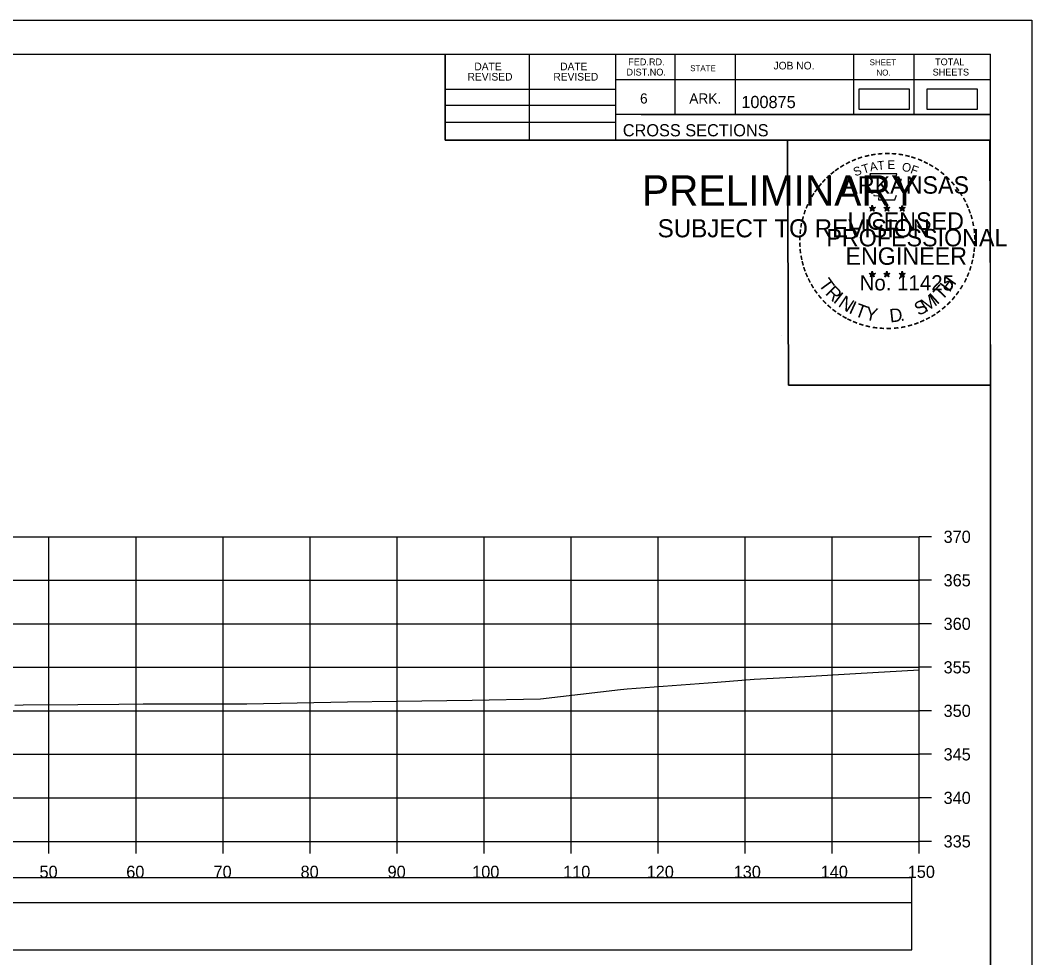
# Model space of a CAD drawing. Extents: x 1368122 to 1710785, y 373130 to 557566.
# Drawn here: x 1368735.6 to 1368851.8, y 377502.7 to 377610.4 of the extents above; entities that cross this region are included whole.
import ezdxf

# ---------------------------------------------------------------- set-up
doc = ezdxf.new("R2010")
doc.units = 0
for name, color, linetype in [('R_Alt Surface', 7, 'Continuous'), ('R_Axis', 7, 'Continuous'), ('R_Axis Annot', 7, 'Continuous'), ('R_Border', 7, 'Continuous'), ('R_Border PE', 7, 'Continuous'), ('R_Border Prem', 7, 'Continuous'), ('R_Drive', 7, 'Continuous'), ('R_Exist Surface', 7, 'Continuous'), ('R_Grid', 7, 'Continuous'), ('R_No Plot', 7, 'Continuous')]:
    doc.layers.add(name, color=color, linetype=linetype)

msp = doc.modelspace()

# ---------------------------------------------------------------- linework, layer by layer
msp.add_lwpolyline([(1368539.73, 377503.59), (1368838.03, 377503.59), (1368838.03, 377509.01), (1368539.73, 377509.01)], close=True)
at = {"layer": 'R_Alt Surface'}
msp.add_lwpolyline([(1368539.73, 377509.06), (1368838.03, 377509.06), (1368838.03, 377511.88), (1368539.73, 377511.88)], close=True, dxfattribs=at)
at = {"layer": 'R_Axis'}
for p, q in [((1368838.88, 377516.07), (1368838.88, 377551.07)), ((1368840.28, 377551.07), (1368838.88, 377551.07)), ((1368840.28, 377546.07), (1368838.88, 377546.07)), ((1368840.28, 377541.07), (1368838.88, 377541.07)), ((1368840.28, 377536.07), (1368838.88, 377536.07)), ((1368840.28, 377531.07), (1368838.88, 377531.07)), ((1368840.28, 377526.07), (1368838.88, 377526.07)), ((1368840.28, 377521.07), (1368838.88, 377521.07)), ((1368538.88, 377516.07), (1368838.88, 377516.07)), ((1368738.88, 377514.67), (1368738.88, 377516.07)), ((1368748.88, 377514.67), (1368748.88, 377516.07)), ((1368758.88, 377514.67), (1368758.88, 377516.07)), ((1368768.88, 377514.67), (1368768.88, 377516.07)), ((1368778.88, 377514.67), (1368778.88, 377516.07)), ((1368788.88, 377514.67), (1368788.88, 377516.07)), ((1368798.88, 377514.67), (1368798.88, 377516.07)), ((1368808.88, 377514.67), (1368808.88, 377516.07)), ((1368818.88, 377514.67), (1368818.88, 377516.07)), ((1368828.88, 377514.67), (1368828.88, 377516.07)), ((1368838.88, 377514.67), (1368838.88, 377516.07)), ((1368840.28, 377516.07), (1368838.88, 377516.07))]:
    msp.add_line(p, q, dxfattribs=at)
at = {"layer": 'R_Border'}
for p, q in [((1368530.88, 377606.53), (1368847.06, 377606.53)), ((1368784.42, 377596.65), (1368784.42, 377606.53)), ((1368794.1, 377596.65), (1368794.1, 377606.53)), ((1368803.96, 377606.53), (1368803.96, 377596.65)), ((1368810.8, 377606.53), (1368810.8, 377599.59)), ((1368817.74, 377606.53), (1368817.74, 377599.59)), ((1368831.32, 377606.53), (1368831.32, 377599.59)), ((1368838.26, 377606.53), (1368838.26, 377599.59)), ((1368847.06, 377401.07), (1368847.06, 377606.53)), ((1368847.06, 377603.59), (1368803.96, 377603.59)), ((1368847.06, 377603.61), (1368847.06, 377603.61)), ((1368784.42, 377602.51), (1368803.96, 377602.51)), ((1368784.42, 377600.65), (1368803.96, 377600.65)), ((1368847.06, 377599.59), (1368803.96, 377599.59)), ((1368806.92, 377599.59), (1368847.06, 377599.59)), ((1368784.42, 377598.71), (1368803.96, 377598.71)), ((1368847.06, 377596.65), (1368784.42, 377596.65))]:
    msp.add_line(p, q, dxfattribs=at)
at = {"layer": 'R_Border PE'}
for p, q in [((1368833.15, 377588.9), (1368833.49, 377588.79)), ((1368833.15, 377588.9), (1368833.4, 377588.86)), ((1368833.15, 377588.9), (1368833.38, 377588.78)), ((1368833.28, 377588.5), (1368833.49, 377588.79)), ((1368833.28, 377588.5), (1368833.4, 377588.74)), ((1368833.28, 377588.5), (1368833.49, 377588.71)), ((1368833.49, 377589.16), (1368833.45, 377588.91)), ((1368833.49, 377588.79), (1368833.49, 377589.16)), ((1368833.49, 377589.16), (1368833.54, 377588.91)), ((1368833.84, 377588.9), (1368833.49, 377588.79)), ((1368833.71, 377588.5), (1368833.49, 377588.79)), ((1368833.71, 377588.5), (1368833.49, 377588.71)), ((1368833.84, 377588.9), (1368833.56, 377588.86)), ((1368833.71, 377588.5), (1368833.57, 377588.79)), ((1368833.84, 377588.9), (1368833.64, 377588.8)), ((1368834.82, 377588.9), (1368835.16, 377588.79)), ((1368834.82, 377588.9), (1368835.07, 377588.86)), ((1368834.82, 377588.9), (1368835.05, 377588.78)), ((1368834.95, 377588.5), (1368835.16, 377588.79)), ((1368834.95, 377588.5), (1368835.07, 377588.74)), ((1368834.95, 377588.5), (1368835.16, 377588.71)), ((1368835.16, 377589.16), (1368835.12, 377588.91)), ((1368835.16, 377588.79), (1368835.16, 377589.16)), ((1368835.16, 377589.16), (1368835.21, 377588.91)), ((1368835.51, 377588.9), (1368835.16, 377588.79)), ((1368835.38, 377588.5), (1368835.16, 377588.79)), ((1368835.38, 377588.5), (1368835.16, 377588.71)), ((1368835.51, 377588.9), (1368835.23, 377588.86)), ((1368835.38, 377588.5), (1368835.24, 377588.79)), ((1368835.51, 377588.9), (1368835.31, 377588.8)), ((1368836.58, 377588.89), (1368836.93, 377588.78)), ((1368836.58, 377588.89), (1368836.83, 377588.85)), ((1368836.58, 377588.89), (1368836.82, 377588.77)), ((1368836.71, 377588.48), (1368836.93, 377588.78)), ((1368836.71, 377588.48), (1368836.84, 377588.73)), ((1368836.71, 377588.48), (1368836.93, 377588.7)), ((1368836.93, 377589.15), (1368836.89, 377588.89)), ((1368836.93, 377588.78), (1368836.93, 377589.15)), ((1368836.93, 377589.15), (1368836.98, 377588.9)), ((1368837.28, 377588.89), (1368836.93, 377588.78)), ((1368837.14, 377588.48), (1368836.93, 377588.78)), ((1368837.14, 377588.48), (1368836.93, 377588.7)), ((1368837.28, 377588.89), (1368836.99, 377588.84)), ((1368837.14, 377588.48), (1368837, 377588.78)), ((1368837.28, 377588.89), (1368837.07, 377588.79)), ((1368833.49, 377581.59), (1368833.45, 377581.33)), ((1368833.49, 377581.22), (1368833.49, 377581.59)), ((1368833.49, 377581.59), (1368833.54, 377581.34)), ((1368835.16, 377581.59), (1368835.12, 377581.33)), ((1368835.16, 377581.22), (1368835.16, 377581.59)), ((1368835.16, 377581.59), (1368835.21, 377581.34)), ((1368836.93, 377581.58), (1368836.89, 377581.32)), ((1368836.93, 377581.21), (1368836.93, 377581.58)), ((1368836.93, 377581.58), (1368836.98, 377581.33)), ((1368833.14, 377581.33), (1368833.49, 377581.22)), ((1368833.14, 377581.33), (1368833.39, 377581.29)), ((1368833.14, 377581.33), (1368833.38, 377581.21)), ((1368833.27, 377580.92), (1368833.49, 377581.22)), ((1368833.27, 377580.92), (1368833.4, 377581.17)), ((1368833.27, 377580.92), (1368833.49, 377581.14)), ((1368833.84, 377581.33), (1368833.49, 377581.22)), ((1368833.7, 377580.92), (1368833.49, 377581.22)), ((1368833.7, 377580.92), (1368833.49, 377581.14)), ((1368833.84, 377581.33), (1368833.55, 377581.28)), ((1368833.7, 377580.92), (1368833.57, 377581.21)), ((1368833.84, 377581.33), (1368833.63, 377581.23)), ((1368834.81, 377581.33), (1368835.16, 377581.22)), ((1368834.81, 377581.33), (1368835.06, 377581.29)), ((1368834.81, 377581.33), (1368835.05, 377581.21)), ((1368834.94, 377580.92), (1368835.16, 377581.22)), ((1368834.94, 377580.92), (1368835.07, 377581.17)), ((1368834.94, 377580.92), (1368835.16, 377581.14)), ((1368835.51, 377581.33), (1368835.16, 377581.22)), ((1368835.37, 377580.92), (1368835.16, 377581.22)), ((1368835.37, 377580.92), (1368835.16, 377581.14)), ((1368835.51, 377581.33), (1368835.22, 377581.28)), ((1368835.37, 377580.92), (1368835.24, 377581.21)), ((1368835.51, 377581.33), (1368835.3, 377581.23)), ((1368836.58, 377581.32), (1368836.93, 377581.21)), ((1368836.58, 377581.32), (1368836.83, 377581.28)), ((1368836.58, 377581.32), (1368836.81, 377581.2)), ((1368836.71, 377580.91), (1368836.93, 377581.21)), ((1368836.71, 377580.91), (1368836.84, 377581.16)), ((1368836.71, 377580.91), (1368836.92, 377581.13)), ((1368837.14, 377580.91), (1368836.92, 377581.13)), ((1368837.27, 377581.32), (1368836.93, 377581.21)), ((1368837.14, 377580.91), (1368836.93, 377581.21)), ((1368837.27, 377581.32), (1368836.99, 377581.27)), ((1368837.14, 377580.91), (1368837, 377581.2)), ((1368837.27, 377581.32), (1368837.07, 377581.22))]:
    msp.add_line(p, q, dxfattribs=at)
for points in [[(1368833.19, 377592.78), (1368833.46, 377591.96)], [(1368836.7, 377591.86), (1368836.84, 377592.14), (1368836.15, 377592.12), (1368836.3, 377592.78), (1368833.19, 377592.78)], [(1368833.68, 377590.36), (1368833.68, 377590.27), (1368834.24, 377590.25), (1368834.19, 377589.78), (1368836.06, 377589.78), (1368836.26, 377590.32)], [(1368833.49, 377589.16), (1368833.71, 377588.5), (1368833.15, 377588.9), (1368833.84, 377588.9), (1368833.28, 377588.5), (1368833.49, 377589.16)], [(1368835.16, 377589.16), (1368835.38, 377588.5), (1368834.82, 377588.9), (1368835.51, 377588.9), (1368834.95, 377588.5), (1368835.16, 377589.16)], [(1368836.93, 377589.15), (1368837.14, 377588.48), (1368836.58, 377588.89), (1368837.28, 377588.89), (1368836.71, 377588.48), (1368836.93, 377589.15)], [(1368833.49, 377581.59), (1368833.7, 377580.92), (1368833.14, 377581.33), (1368833.84, 377581.33), (1368833.27, 377580.92), (1368833.49, 377581.59)], [(1368835.16, 377581.59), (1368835.37, 377580.92), (1368834.81, 377581.33), (1368835.51, 377581.33), (1368834.94, 377580.92), (1368835.16, 377581.59)], [(1368836.93, 377581.58), (1368837.14, 377580.91), (1368836.58, 377581.32), (1368837.27, 377581.32), (1368836.71, 377580.91), (1368836.93, 377581.58)]]:
    msp.add_lwpolyline(points, dxfattribs=at)
for centre, radius in [((1368833.49, 377588.79), 0.172), ((1368833.49, 377588.79), 0.145), ((1368833.49, 377588.79), 0.116), ((1368833.49, 377588.79), 0.0991), ((1368833.49, 377588.79), 0.0747), ((1368833.49, 377588.79), 0.0495), ((1368833.49, 377588.79), 0.0296), ((1368835.16, 377588.79), 0.172), ((1368835.16, 377588.79), 0.145), ((1368835.16, 377588.79), 0.116), ((1368835.16, 377588.79), 0.0991), ((1368835.16, 377588.79), 0.0747), ((1368835.16, 377588.79), 0.0495), ((1368835.16, 377588.79), 0.0296), ((1368836.93, 377588.78), 0.172), ((1368836.93, 377588.78), 0.145), ((1368836.93, 377588.78), 0.116), ((1368836.93, 377588.78), 0.0991), ((1368836.93, 377588.78), 0.0747), ((1368836.93, 377588.78), 0.0495), ((1368836.93, 377588.78), 0.0296), ((1368833.49, 377581.22), 0.172), ((1368835.16, 377581.22), 0.172), ((1368833.49, 377581.22), 0.145), ((1368833.49, 377581.22), 0.116), ((1368833.49, 377581.22), 0.0991), ((1368833.49, 377581.22), 0.0747), ((1368833.49, 377581.22), 0.0495), ((1368833.49, 377581.22), 0.0296), ((1368835.16, 377581.22), 0.145), ((1368835.16, 377581.22), 0.116), ((1368835.16, 377581.22), 0.0991), ((1368835.16, 377581.22), 0.0747), ((1368835.16, 377581.22), 0.0495), ((1368835.16, 377581.22), 0.0296), ((1368836.93, 377581.21), 0.172), ((1368836.93, 377581.21), 0.145), ((1368836.93, 377581.21), 0.116), ((1368836.93, 377581.21), 0.0991), ((1368836.93, 377581.21), 0.0747), ((1368836.93, 377581.21), 0.0495), ((1368836.93, 377581.21), 0.0296)]:
    msp.add_circle(centre, radius, dxfattribs=at)
at = {"layer": 'R_Drive'}
for points in [[(1368831.93, 377600.21), (1368837.77, 377600.21), (1368837.77, 377602.52), (1368831.93, 377602.52)], [(1368839.74, 377600.21), (1368845.58, 377600.21), (1368845.58, 377602.52), (1368839.74, 377602.52)]]:
    msp.add_lwpolyline(points, close=True, dxfattribs=at)
at = {"layer": 'R_Exist Surface'}
msp.add_lwpolyline([(1368734.97, 377531.72), (1368735.91, 377531.77), (1368742.19, 377531.81), (1368746.9, 377531.85), (1368749.71, 377531.89), (1368761.6, 377531.89), (1368773.19, 377532.09), (1368778.8, 377532.18), (1368787.52, 377532.28), (1368795.37, 377532.44), (1368804.56, 377533.5), (1368805.33, 377533.58), (1368815.66, 377534.38), (1368819.93, 377534.71), (1368825.74, 377535.02), (1368831.56, 377535.36), (1368838.88, 377535.79)], dxfattribs=at)
at = {"layer": 'R_Grid'}
for p, q in [((1368538.88, 377551.07), (1368838.88, 377551.07)), ((1368738.88, 377516.07), (1368738.88, 377551.07)), ((1368748.88, 377516.07), (1368748.88, 377551.07)), ((1368758.88, 377516.07), (1368758.88, 377551.07)), ((1368768.88, 377516.07), (1368768.88, 377551.07)), ((1368778.88, 377516.07), (1368778.88, 377551.07)), ((1368788.88, 377516.07), (1368788.88, 377551.07)), ((1368798.88, 377516.07), (1368798.88, 377551.07)), ((1368808.88, 377516.07), (1368808.88, 377551.07)), ((1368818.88, 377516.07), (1368818.88, 377551.07)), ((1368828.88, 377516.07), (1368828.88, 377551.07)), ((1368838.88, 377516.07), (1368838.88, 377551.07)), ((1368538.88, 377546.07), (1368838.88, 377546.07)), ((1368538.88, 377541.07), (1368838.88, 377541.07)), ((1368538.88, 377536.07), (1368838.88, 377536.07)), ((1368538.88, 377531.07), (1368838.88, 377531.07)), ((1368538.88, 377526.07), (1368838.88, 377526.07)), ((1368538.88, 377521.07), (1368838.88, 377521.07)), ((1368538.88, 377516.07), (1368838.88, 377516.07))]:
    msp.add_line(p, q, dxfattribs=at)
at = {"layer": 'R_No Plot'}
for p, q in [((1368518.48, 377610.42), (1368851.81, 377610.42)), ((1368823.09, 377574.19), (1368823.09, 377574.19))]:
    msp.add_line(p, q, dxfattribs=at)
for points in [[(1368518.47, 377610.42), (1368851.81, 377610.42), (1368851.81, 377397.09), (1368518.47, 377397.09)], [(1368764.8, 377606.53), (1368784.42, 377606.53), (1368784.42, 377596.65), (1368800.53, 377596.65), (1368823.73, 377596.65), (1368823.85, 377568.49), (1368847.06, 377568.49), (1368847.06, 377401.07), (1368530.88, 377401.07), (1368530.88, 377606.53)], [(1368823.73, 377596.65), (1368846.94, 377596.65), (1368847.06, 377568.49), (1368823.85, 377568.49)]]:
    msp.add_lwpolyline(points, close=True, dxfattribs=at)

# ---------------------------------------------------------------- texts
at = {"layer": 'R_Axis Annot'}
for s, p in [('370', (1368841.68, 377550.37)), ('365', (1368841.68, 377545.37)), ('360', (1368841.68, 377540.37)), ('355', (1368841.68, 377535.37)), ('350', (1368841.68, 377530.37)), ('345', (1368841.68, 377525.37)), ('340', (1368841.68, 377520.37)), ('335', (1368841.68, 377515.37)), ('50', (1368737.79, 377511.87)), ('60', (1368747.76, 377511.87)), ('70', (1368757.79, 377511.87)), ('80', (1368767.79, 377511.87)), ('90', (1368777.79, 377511.87)), ('100', (1368787.51, 377511.87)), ('110', (1368797.96, 377511.87)), ('120', (1368807.56, 377511.87)), ('130', (1368817.56, 377511.87)), ('140', (1368827.56, 377511.87)), ('150', (1368837.56, 377511.87))]:
    msp.add_text(s, height=1.4, dxfattribs=at).set_placement(p)
at = {"layer": 'R_Border'}
for s, height, p in [('FED.RD.', 0.782, (1368805.44, 377605.25)), ('SHEET', 0.684, (1368833.18, 377605.25)), ('TOTAL', 0.782, (1368840.7, 377605.25)), ('DATE', 0.879, (1368787.76, 377604.67)), ('DATE', 0.879, (1368797.62, 377604.67)), ('DIST.NO.', 0.782, (1368805.24, 377604.07)), ('STATE', 0.684, (1368812.56, 377604.57)), ('JOB NO.', 0.879, (1368822.14, 377604.77)), ('NO.', 0.684, (1368833.96, 377604.07)), ('SHEETS', 0.782, (1368840.42, 377604.07)), ('REVISED', 0.879, (1368786.98, 377603.49)), ('REVISED', 0.879, (1368796.84, 377603.49)), ('6', 1.17, (1368806.8, 377600.85)), ('ARK.', 1.172, (1368812.46, 377600.85)), ('100875', 1.4, (1368818.44, 377600.33)), ('CROSS SECTIONS', 1.4, (1368804.82, 377597.08))]:
    msp.add_text(s, height=height, rotation=360, dxfattribs=at).set_placement(p)
at = {"layer": 'R_Border PE'}
for s, height, rotation, p in [('-', 1.6, 28.7918, (1368830.67, 377593.32)), ('-', 1.6, 24.3072, (1368831.3, 377593.64)), ('-', 1.6, 19.1761, (1368831.93, 377593.91)), ('-', 1.6, 13.6301, (1368832.68, 377594.15)), ('-', 1.6, 10.2193, (1368833.36, 377594.31)), ('T', 1, 6.0228, (1368834.13, 377593.21)), ('-', 1.6, 5.8968, (1368834.09, 377594.42)), ('-', 1.6, 0.1862, (1368834.86, 377594.49)), ('E', 1, 0.8323, (1368835.24, 377593.32)), ('-', 1.6, 357.743, (1368835.59, 377594.48)), ('-', 1.6, 352.1617, (1368836.33, 377594.43)), ('-', 1.6, 347.2049, (1368837.05, 377594.31)), ('-', 1.6, 342.3362, (1368837.68, 377594.16)), ('-', 1.6, 337.8551, (1368838.42, 377593.93)), ('-', 1.6, 334.1211, (1368839.05, 377593.66)), ('-', 1.6, 38.9507, (1368829.02, 377592.18)), ('-', 1.6, 36.2317, (1368829.49, 377592.56)), ('-', 1.6, 34.0636, (1368830.07, 377592.95)), ('S', 1, 21.594, (1368831.54, 377592.46)), ('T', 1, 16.4036, (1368832.46, 377592.79)), ('A', 1, 11.2132, (1368833.28, 377593.04)), ('O', 1, 350.4515, (1368836.84, 377593.11)), ('F', 1, 340.0707, (1368837.79, 377592.88)), ('-', 1.6, 329.6409, (1368839.63, 377593.38)), ('-', 1.6, 325.8627, (1368840.27, 377593.02)), ('-', 1.6, 320.5297, (1368840.88, 377592.59)), ('-', 1.6, 48.423, (1368828.14, 377591.29)), ('-', 1.6, 42.9622, (1368828.58, 377591.76)), ('ARKANSAS', 2, 360, (1368830.04, 377590.49)), ('-', 1.6, 315.5786, (1368841.48, 377592.1)), ('-', 1.6, 309.8797, (1368842.05, 377591.55)), ('-', 1.6, 54.2325, (1368827.32, 377590.23)), ('-', 1.6, 50.6142, (1368827.73, 377590.8)), ('-', 1.6, 306.6522, (1368842.58, 377590.95)), ('-', 1.6, 62.8713, (1368826.68, 377589.09)), ('-', 1.6, 58.0706, (1368826.99, 377589.71)), ('-', 1.4, 303.6753, (1368843.06, 377590.38)), ('-', 1.6, 299.6684, (1368843.38, 377589.78)), ('-', 1.6, 72.3945, (1368826.2, 377587.85)), ('-', 1.6, 67.7743, (1368826.42, 377588.48)), ('LICENSED', 2, 360, (1368830.64, 377586.35)), ('DWB', 0.01, 360, (1368833.48, 377588.79)), ('DWB', 0.01, 360, (1368835.15, 377588.79)), ('DWB', 0.01, 360, (1368836.92, 377588.78)), ('-', 1.6, 294.6628, (1368843.7, 377589.17)), ('-', 1.6, 290.5728, (1368843.96, 377588.59)), ('-', 1.6, 75.461, (1368826.01, 377587.14)), ('-', 1.6, 285.1233, (1368844.2, 377588.01)), ('-', 1.6, 280.5493, (1368844.4, 377587.27)), ('-', 1.6, 85.1863, (1368825.8, 377585.73)), ('-', 1.6, 81.2013, (1368825.87, 377586.42)), ('PROFESSIONAL', 2, 360, (1368828.21, 377584.44)), ('-', 1.6, 276.5962, (1368844.56, 377586.5)), ('-', 1.6, 94.1959, (1368825.81, 377584.31)), ('-', 1.6, 89.0622, (1368825.77, 377585.03)), ('-', 1.6, 274.3301, (1368844.62, 377585.78)), ('-', 1.6, 269.9407, (1368844.65, 377585.14)), ('-', 1.6, 98.9479, (1368825.88, 377583.64)), ('ENGINEER', 2, 360, (1368830.4, 377582.32)), ('-', 1.6, 263.5172, (1368844.63, 377584.48)), ('-', 1.6, 101.7149, (1368826.02, 377582.91)), ('-', 1.6, 105.4578, (1368826.18, 377582.31)), ('-', 1.6, 255.7626, (1368844.45, 377583.15)), ('-', 1.6, 260.9953, (1368844.56, 377583.82)), ('-', 1.6, 109.0874, (1368826.39, 377581.68)), ('-', 1.6, 114.0643, (1368826.65, 377581.08)), ('-', 1.6, 247.8887, (1368844.05, 377581.75)), ('-', 1.6, 252.8681, (1368844.27, 377582.43)), ('-', 1.6, 115.7289, (1368826.95, 377580.47)), ('T', 1.54, 306.0406, (1368827.25, 377580.06)), ('No. 11425', 1.757, 360, (1368832.03, 377579.37)), ('DWB', 0.01, 360, (1368833.48, 377581.22)), ('DWB', 0.01, 360, (1368835.15, 377581.22)), ('DWB', 0.01, 360, (1368836.91, 377581.21)), ('H', 1.54, 54.6088, (1368842.37, 377579.09)), ('-', 1.6, 244.6197, (1368843.79, 377581.12)), ('-', 1.6, 120.4471, (1368827.31, 377579.88)), ('-', 1.6, 125.8934, (1368827.71, 377579.32)), ('R', 1.54, 314.005, (1368828.01, 377579.01)), ('I', 1.54, 321.9694, (1368828.91, 377578.08)), ('I', 1.54, 42.1136, (1368840.92, 377577.67)), ('T', 1.54, 46.6444, (1368841.48, 377578.15)), ('-', 1.6, 233.8452, (1368842.99, 377579.72)), ('-', 1.6, 239.0712, (1368843.39, 377580.37)), ('-', 1.6, 130.7181, (1368828.17, 377578.77)), ('-', 1.6, 134.2238, (1368828.69, 377578.22)), ('N', 1.54, 326.5002, (1368829.48, 377577.61)), ('I', 1.54, 335.3603, (1368830.69, 377576.82)), ('T', 1.54, 339.8912, (1368831.35, 377576.49)), ('S', 1.54, 26.9312, (1368838.8, 377576.42)), ('M', 1.54, 32.6563, (1368839.63, 377576.83)), ('-', 1.6, 225.7653, (1368842.08, 377578.59)), ('-', 1.6, 231.2538, (1368842.56, 377579.15)), ('-', 1.6, 138.9338, (1368829.22, 377577.76)), ('-', 1.6, 144.6463, (1368829.77, 377577.35)), ('-', 1.6, 148.0898, (1368830.33, 377576.98)), ('Y', 1.54, 347.8556, (1368832.57, 377576.05)), ('D', 1.54, 6.3969, (1368835.55, 377575.69)), ('-', 1.6, 215.7363, (1368841.01, 377577.61)), ('-', 1.6, 221.0851, (1368841.56, 377578.08)), ('-', 1.6, 151.5704, (1368830.91, 377576.66)), ('-', 1.6, 154.6002, (1368831.43, 377576.41)), ('-', 1.6, 158.5612, (1368832.06, 377576.16)), ('-', 1.6, 162.7983, (1368832.74, 377575.94)), ('.', 1.54, 13.7642, (1368836.74, 377575.82)), ('-', 1.6, 200.7184, (1368838.67, 377576.28)), ('-', 1.6, 204.2516, (1368839.29, 377576.56)), ('-', 1.6, 207.3568, (1368839.92, 377576.88)), ('-', 1.6, 212.2491, (1368840.48, 377577.22)), ('-', 1.6, 167.5555, (1368833.46, 377575.78)), ('-', 1.6, 173.1155, (1368834.23, 377575.67)), ('-', 1.6, 176.5183, (1368834.98, 377575.62)), ('-', 1.6, 181.5918, (1368835.72, 377575.63)), ('-', 1.6, 185.8167, (1368836.53, 377575.71)), ('-', 1.6, 191.2858, (1368837.27, 377575.84)), ('-', 1.6, 195.4743, (1368838, 377576.04))]:
    msp.add_text(s, height=height, rotation=rotation, dxfattribs=at).set_placement(p)
at = {"layer": 'R_Border Prem'}
for s, height, p in [('PRELIMINARY', 3.5, (1368807.01, 377589.11)), ('DWB', 0.01, (1368807.76, 377590.96)), ('SUBJECT TO REVISION', 2.0751, (1368808.82, 377585.48))]:
    msp.add_text(s, height=height, rotation=360, dxfattribs=at).set_placement(p)

doc.saveas('drawing.dxf')
